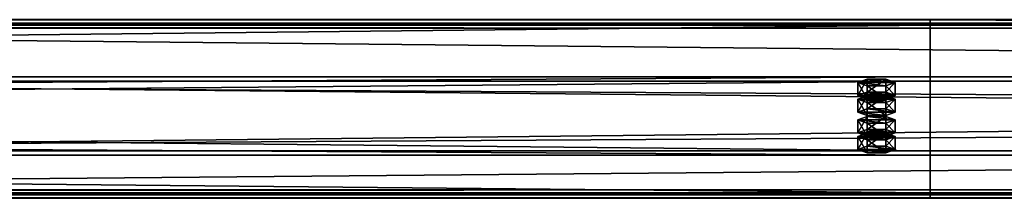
# Model space of a CAD drawing. Header units: millimetres. Extents: x -333 to 67333, y -930 to 39730.
# Tile 433 of 656: x 16793 to 17341, y 10999 to 11098. Entities that reach past the tile are written whole.
import ezdxf

# ---------------------------------------------------------------- set-up
doc = ezdxf.new("R2010")
doc.units = ezdxf.units.MM
doc.layers.add('13', color=7, linetype='Continuous')
doc.layers.add('95', color=7, linetype='Continuous')

msp = doc.modelspace()

# ---------------------------------------------------------------- meshes
at = {"layer": '13', "color": 30}
mesh = msp.add_polyface(dxfattribs=at)
corners = [(17300.01, 11095.37, 5790.63), (17300.01, 11022.98, 5775.24), (10500.01, 11022.98, 5775.24), (10500.01, 11095.37, 5790.63), (17300.01, 11064.15, 5581.57), (10500.01, 11064.15, 5581.57), (17300.01, 11003.5, 5568.68), (10500.01, 11003.5, 5568.68), (17300.01, 11000.8, 5581.4), (10500.01, 11000.8, 5581.4), (17300.01, 10998.85, 5580.98), (10500.01, 10998.85, 5580.98), (17300.01, 11001.96, 5566.31), (10500.01, 11001.96, 5566.31), (17300.01, 11066.52, 5580.03), (10500.01, 11066.52, 5580.03), (17300.01, 11025.36, 5773.7), (10500.01, 11025.36, 5773.7), (17300.01, 11093.83, 5788.26), (10500.01, 11093.83, 5788.26), (17300.01, 11096.53, 5775.54), (10500.01, 11096.53, 5775.54), (17300.01, 11098.49, 5775.96), (10500.01, 11098.49, 5775.96)]
mesh.append_faces([[corners[k] for k in face] for face in [(0, 2, 3, 3), (1, 5, 2, 2), (4, 7, 5, 5), (6, 9, 7, 7), (8, 11, 9, 9), (10, 13, 11, 11), (12, 15, 13, 13), (14, 17, 15, 15), (16, 19, 17, 17), (18, 21, 19, 19), (20, 23, 21, 21), (22, 3, 23, 23), (8, 12, 10, 10), (20, 0, 22, 22), (11, 7, 9, 9), (23, 19, 21, 21)]], dxfattribs={"vtx0": -1, "color": 30})
mesh.append_faces([[corners[k] for k in face] for face in [(12, 6, 14, 14), (14, 1, 16, 16), (16, 0, 18, 18), (18, 0, 20, 20), (3, 19, 23, 23), (19, 2, 17, 17), (17, 2, 15, 15), (15, 5, 13, 13)]], dxfattribs={"vtx0": -1, "vtx1": -1, "color": 30})
mesh.append_faces([[corners[k] for k in face] for face in [(12, 8, 6, 6), (14, 6, 4, 4), (14, 4, 1, 1), (16, 1, 0, 0), (7, 11, 13, 13), (19, 3, 2, 2), (15, 2, 5, 5), (13, 5, 7, 7)]], dxfattribs={"vtx0": -1, "vtx2": -1, "vtx3": -1, "color": 30})
mesh.append_faces([[corners[k] for k in face] for face in [(0, 1, 2, 2), (1, 4, 5, 5), (4, 6, 7, 7), (6, 8, 9, 9), (8, 10, 11, 11), (10, 12, 13, 13), (12, 14, 15, 15), (14, 16, 17, 17), (16, 18, 19, 19), (18, 20, 21, 21), (20, 22, 23, 23), (22, 0, 3, 3)]], dxfattribs={"vtx2": -1, "vtx3": -1, "color": 30})
mesh = msp.add_polyface(dxfattribs=at)
corners = [(22900.01, 11095.37, 5790.63), (22900.01, 11022.98, 5775.24), (16100.01, 11022.98, 5775.24), (16100.01, 11095.37, 5790.63), (22900.01, 11064.15, 5581.57), (16100.01, 11064.15, 5581.57), (22900.01, 11003.5, 5568.68), (16100.01, 11003.5, 5568.68), (22900.01, 11000.8, 5581.4), (16100.01, 11000.8, 5581.4), (22900.01, 10998.85, 5580.98), (16100.01, 10998.85, 5580.98), (22900.01, 11001.96, 5566.31), (16100.01, 11001.96, 5566.31), (22900.01, 11066.52, 5580.03), (16100.01, 11066.52, 5580.03), (22900.01, 11025.36, 5773.7), (16100.01, 11025.36, 5773.7), (22900.01, 11093.83, 5788.26), (16100.01, 11093.83, 5788.26), (22900.01, 11096.53, 5775.54), (16100.01, 11096.53, 5775.54), (22900.01, 11098.49, 5775.96), (16100.01, 11098.49, 5775.96)]
mesh.append_faces([[corners[k] for k in face] for face in [(0, 2, 3, 3), (1, 5, 2, 2), (4, 7, 5, 5), (6, 9, 7, 7), (8, 11, 9, 9), (10, 13, 11, 11), (12, 15, 13, 13), (14, 17, 15, 15), (16, 19, 17, 17), (18, 21, 19, 19), (20, 23, 21, 21), (22, 3, 23, 23), (8, 12, 10, 10), (20, 0, 22, 22), (11, 7, 9, 9), (23, 19, 21, 21)]], dxfattribs={"vtx0": -1, "color": 30})
mesh.append_faces([[corners[k] for k in face] for face in [(12, 6, 14, 14), (14, 1, 16, 16), (16, 0, 18, 18), (18, 0, 20, 20), (3, 19, 23, 23), (19, 2, 17, 17), (17, 2, 15, 15), (15, 5, 13, 13)]], dxfattribs={"vtx0": -1, "vtx1": -1, "color": 30})
mesh.append_faces([[corners[k] for k in face] for face in [(12, 8, 6, 6), (14, 6, 4, 4), (14, 4, 1, 1), (16, 1, 0, 0), (7, 11, 13, 13), (19, 3, 2, 2), (15, 2, 5, 5), (13, 5, 7, 7)]], dxfattribs={"vtx0": -1, "vtx2": -1, "vtx3": -1, "color": 30})
mesh.append_faces([[corners[k] for k in face] for face in [(0, 1, 2, 2), (1, 4, 5, 5), (4, 6, 7, 7), (6, 8, 9, 9), (8, 10, 11, 11), (10, 12, 13, 13), (12, 14, 15, 15), (14, 16, 17, 17), (16, 18, 19, 19), (18, 20, 21, 21), (20, 22, 23, 23), (22, 0, 3, 3)]], dxfattribs={"vtx2": -1, "vtx3": -1, "color": 30})
at = {"layer": '95', "color": 20}
mesh = msp.add_polyface(dxfattribs=at)
corners = [(17264.01, 11033.38, 5726.34), (17264.81, 11034, 5723.4), (17264.81, 11035.96, 5723.82), (17264.01, 11035.34, 5726.75), (17267.01, 11034.46, 5721.25), (17267.01, 11036.42, 5721.67), (17270.01, 11034.63, 5720.47), (17270.01, 11036.58, 5720.88), (17273.01, 11034.46, 5721.25), (17273.01, 11036.42, 5721.67), (17275.21, 11034, 5723.4), (17275.21, 11035.96, 5723.82), (17276.01, 11033.38, 5726.34), (17276.01, 11035.34, 5726.75), (17275.21, 11032.76, 5729.27), (17275.21, 11034.71, 5729.69), (17273.01, 11032.3, 5731.42), (17273.01, 11034.26, 5731.84), (17270.01, 11032.13, 5732.21), (17270.01, 11034.09, 5732.62), (17267.01, 11032.3, 5731.42), (17267.01, 11034.26, 5731.84), (17264.81, 11032.76, 5729.27), (17264.81, 11034.71, 5729.69), (17259.62, 11035.34, 5726.75), (17264.81, 11037.21, 5717.95), (17264.81, 11044.54, 5719.51), (17259.62, 11042.67, 5728.31), (17275.21, 11037.21, 5717.95), (17275.21, 11044.54, 5719.51), (17280.4, 11035.34, 5726.75), (17280.4, 11042.67, 5728.31), (17275.21, 11033.46, 5735.56), (17275.21, 11040.8, 5737.12), (17264.81, 11033.46, 5735.56), (17264.81, 11040.8, 5737.12), (17259.62, 11026.04, 5724.78), (17264.81, 11027.91, 5715.97), (17264.81, 11035.25, 5717.53), (17259.62, 11033.38, 5726.34), (17275.21, 11027.91, 5715.97), (17275.21, 11035.25, 5717.53), (17280.4, 11026.04, 5724.78), (17280.4, 11033.38, 5726.34), (17275.21, 11024.17, 5733.58), (17275.21, 11031.51, 5735.14), (17264.81, 11024.17, 5733.58), (17264.81, 11031.51, 5735.14), (17264.01, 11054.17, 5628.52), (17264.81, 11054.79, 5625.59), (17264.81, 11056.75, 5626), (17264.01, 11056.13, 5628.94), (17267.01, 11055.25, 5623.44), (17267.01, 11057.21, 5623.86), (17270.01, 11055.42, 5622.65), (17270.01, 11057.37, 5623.07), (17273.01, 11055.25, 5623.44), (17273.01, 11057.21, 5623.86), (17275.21, 11054.79, 5625.59), (17275.21, 11056.75, 5626), (17276.01, 11054.17, 5628.52), (17276.01, 11056.13, 5628.94), (17275.21, 11053.55, 5631.46), (17275.21, 11055.5, 5631.87), (17273.01, 11053.09, 5633.61), (17273.01, 11055.05, 5634.02), (17270.01, 11052.92, 5634.39), (17270.01, 11054.88, 5634.81), (17267.01, 11053.09, 5633.61), (17267.01, 11055.05, 5634.02), (17264.81, 11053.55, 5631.46), (17264.81, 11055.5, 5631.87), (17259.62, 11056.13, 5628.94), (17264.81, 11058, 5620.13), (17264.81, 11065.33, 5621.69), (17259.62, 11063.46, 5630.5), (17275.21, 11058, 5620.13), (17275.21, 11065.33, 5621.69), (17280.4, 11056.13, 5628.94), (17280.4, 11063.46, 5630.5), (17275.21, 11054.26, 5637.74), (17275.21, 11061.59, 5639.3), (17264.81, 11054.26, 5637.74), (17264.81, 11061.59, 5639.3), (17259.62, 11046.83, 5626.96), (17264.81, 11048.71, 5618.16), (17264.81, 11056.04, 5619.72), (17259.62, 11054.17, 5628.52), (17275.21, 11048.71, 5618.16), (17275.21, 11056.04, 5619.72), (17280.4, 11046.83, 5626.96), (17280.4, 11054.17, 5628.52), (17275.21, 11044.96, 5635.77), (17275.21, 11052.3, 5637.33), (17264.81, 11044.96, 5635.77), (17264.81, 11052.3, 5637.33)]
mesh.append_faces([[corners[k] for k in face] for face in [(0, 2, 3, 3), (1, 5, 2, 2), (4, 7, 5, 5), (6, 9, 7, 7), (8, 11, 9, 9), (10, 13, 11, 11), (12, 15, 13, 13), (14, 17, 15, 15), (16, 19, 17, 17), (18, 21, 19, 19), (20, 23, 21, 21), (22, 3, 23, 23), (4, 8, 6, 6), (16, 20, 18, 18), (21, 17, 19, 19), (9, 5, 7, 7), (24, 26, 27, 27), (25, 29, 26, 26), (28, 31, 29, 29), (30, 33, 31, 31), (32, 35, 33, 33), (34, 27, 35, 35), (25, 30, 28, 28), (32, 24, 34, 34), (27, 33, 35, 35), (31, 26, 29, 29), (36, 38, 39, 39), (37, 41, 38, 38), (40, 43, 41, 41), (42, 45, 43, 43), (44, 47, 45, 45), (46, 39, 47, 47), (37, 42, 40, 40), (44, 36, 46, 46), (39, 45, 47, 47), (43, 38, 41, 41), (48, 50, 51, 51), (49, 53, 50, 50), (52, 55, 53, 53), (54, 57, 55, 55), (56, 59, 57, 57), (58, 61, 59, 59), (60, 63, 61, 61), (62, 65, 63, 63), (64, 67, 65, 65), (66, 69, 67, 67), (68, 71, 69, 69), (70, 51, 71, 71), (52, 56, 54, 54), (64, 68, 66, 66), (69, 65, 67, 67), (57, 53, 55, 55), (72, 74, 75, 75), (73, 77, 74, 74), (76, 79, 77, 77), (78, 81, 79, 79), (80, 83, 81, 81), (82, 75, 83, 83), (73, 78, 76, 76), (80, 72, 82, 82), (75, 81, 83, 83), (79, 74, 77, 77), (84, 86, 87, 87), (85, 89, 86, 86), (88, 91, 89, 89), (90, 93, 91, 91), (92, 95, 93, 93), (94, 87, 95, 95), (85, 90, 88, 88), (92, 84, 94, 94), (87, 93, 95, 95), (91, 86, 89, 89)]], dxfattribs={"vtx0": -1, "color": 20})
mesh.append_faces([[corners[k] for k in face] for face in [(8, 4, 10, 10), (10, 1, 12, 12), (12, 0, 14, 14), (14, 22, 16, 16), (17, 23, 15, 15), (15, 3, 13, 13), (13, 2, 11, 11), (11, 5, 9, 9), (30, 24, 32, 32), (33, 27, 31, 31), (42, 36, 44, 44), (45, 39, 43, 43), (56, 52, 58, 58), (58, 49, 60, 60), (60, 48, 62, 62), (62, 70, 64, 64), (65, 71, 63, 63), (63, 51, 61, 61), (61, 50, 59, 59), (59, 53, 57, 57), (78, 72, 80, 80), (81, 75, 79, 79), (90, 84, 92, 92), (93, 87, 91, 91)]], dxfattribs={"vtx0": -1, "vtx1": -1, "color": 20})
mesh.append_faces([[corners[k] for k in face] for face in [(10, 4, 1, 1), (12, 1, 0, 0), (14, 0, 22, 22), (16, 22, 20, 20), (17, 21, 23, 23), (15, 23, 3, 3), (13, 3, 2, 2), (11, 2, 5, 5), (30, 25, 24, 24), (31, 27, 26, 26), (42, 37, 36, 36), (43, 39, 38, 38), (58, 52, 49, 49), (60, 49, 48, 48), (62, 48, 70, 70), (64, 70, 68, 68), (65, 69, 71, 71), (63, 71, 51, 51), (61, 51, 50, 50), (59, 50, 53, 53), (78, 73, 72, 72), (79, 75, 74, 74), (90, 85, 84, 84), (91, 87, 86, 86)]], dxfattribs={"vtx0": -1, "vtx2": -1, "vtx3": -1, "color": 20})
mesh.append_faces([[corners[k] for k in face] for face in [(0, 1, 2, 2), (1, 4, 5, 5), (4, 6, 7, 7), (6, 8, 9, 9), (8, 10, 11, 11), (10, 12, 13, 13), (12, 14, 15, 15), (14, 16, 17, 17), (16, 18, 19, 19), (18, 20, 21, 21), (20, 22, 23, 23), (22, 0, 3, 3), (24, 25, 26, 26), (25, 28, 29, 29), (28, 30, 31, 31), (30, 32, 33, 33), (32, 34, 35, 35), (34, 24, 27, 27), (36, 37, 38, 38), (37, 40, 41, 41), (40, 42, 43, 43), (42, 44, 45, 45), (44, 46, 47, 47), (46, 36, 39, 39), (48, 49, 50, 50), (49, 52, 53, 53), (52, 54, 55, 55), (54, 56, 57, 57), (56, 58, 59, 59), (58, 60, 61, 61), (60, 62, 63, 63), (62, 64, 65, 65), (64, 66, 67, 67), (66, 68, 69, 69), (68, 70, 71, 71), (70, 48, 51, 51), (72, 73, 74, 74), (73, 76, 77, 77), (76, 78, 79, 79), (78, 80, 81, 81), (80, 82, 83, 83), (82, 72, 75, 75), (84, 85, 86, 86), (85, 88, 89, 89), (88, 90, 91, 91), (90, 92, 93, 93), (92, 94, 95, 95), (94, 84, 87, 87)]], dxfattribs={"vtx2": -1, "vtx3": -1, "color": 20})

doc.saveas('drawing.dxf')
